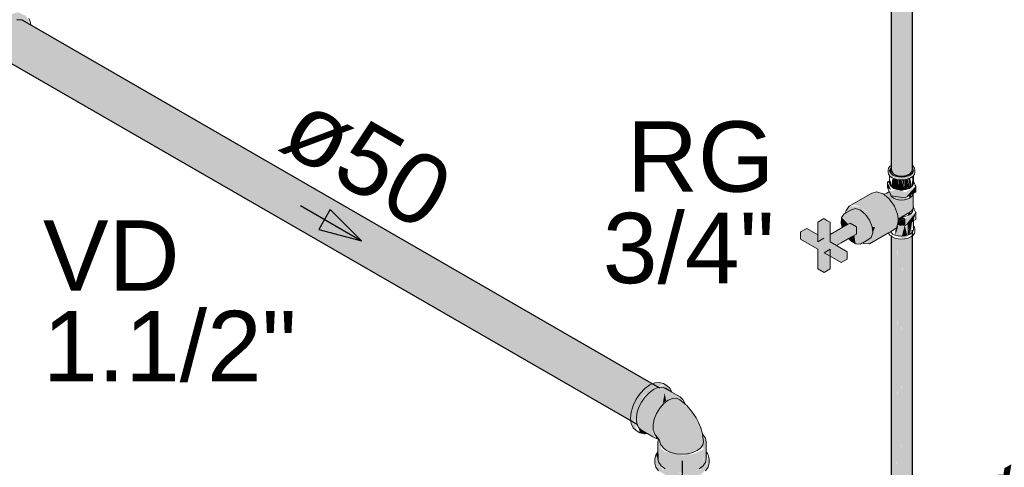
# Model space of a CAD drawing. Header units: millimetres. Extents: x 567 to 934, y -1 to 364.
# Tile 402 of 656: x 757.4 to 760.19, y 12.1 to 13.37. Entities that reach past the tile are written whole.
import ezdxf

# ---------------------------------------------------------------- set-up
doc = ezdxf.new("R2010")
doc.units = ezdxf.units.MM
doc.header["$MEASUREMENT"] = 0
doc.linetypes.add('NULL', pattern=[0])
for name, color, linetype, lineweight in [('AF-Condutos', 140, 'Continuous', 25), ('AF-Conexões', 152, 'Continuous', 18), ('AF-Registro', 253, 'Continuous', 18), ('AF-Sentido conduto', 140, 'Continuous', 30), ('AF-Textos conduto', 7, 'Continuous', 9), ('Textos', 7, 'Continuous', 9)]:
    doc.layers.add(name, color=color, linetype=linetype, lineweight=lineweight)
doc.styles.add('Arial', font='arial.ttf')

msp = doc.modelspace()

# ---------------------------------------------------------------- hatches: boundary and pattern name
at = {"layer": 'AF-Condutos', "linetype": 'Continuous'}
for points in [[(759.8715, 12.935), (759.8784, 12.9288), (759.8784, 14.297), (759.8772, 14.2977), (759.8715, 14.4414)], [(759.8891, 14.2908), (759.8882, 14.4318), (759.8873, 14.2919), (759.8784, 14.4374), (759.8784, 12.9288), (759.8891, 12.9248), (759.9139, 12.9256), (759.922, 14.2718)], [(759.8695, 12.9444), (759.8715, 12.935), (759.8715, 14.301), (759.8695, 14.3021)], [(759.9238, 12.9302), (759.9285, 14.268), (759.922, 14.2718), (759.9139, 12.9256)], [(759.9296, 12.9367), (759.9296, 14.2674), (759.9285, 14.268), (759.9238, 12.9302)], [(759.9296, 12.9367), (759.9302, 14.2671), (759.9296, 14.2674)], [(759.9303, 12.9441), (759.9303, 14.267), (759.9302, 14.2671), (759.9297, 12.9555)], [(757.4025, 13.3669), (757.3869, 13.3683), (757.369, 13.3601), (757.3519, 13.3438), (759.1628, 12.2983), (757.447, 13.314), (759.1799, 12.3146), (757.4282, 13.344), (759.1978, 12.3228)], [(757.4025, 13.3669), (757.4303, 13.3507), (759.2134, 12.3214)], [(757.3385, 13.3222), (759.1494, 12.2766), (757.3519, 13.3438)], [(759.1405, 12.2819), (759.1548, 12.3029), (757.3519, 13.3438)], [(757.4282, 13.344), (759.1661, 12.3227), (759.1978, 12.3228)], [(757.4303, 13.3507), (759.1845, 12.3305), (759.192, 12.3337)], [(757.3312, 13.2989), (759.1421, 12.2534), (757.3385, 13.3222)], [(759.1417, 12.2811), (757.3385, 13.3222), (759.1314, 12.2597)], [(757.447, 13.314), (759.1543, 12.3033), (759.1703, 12.3202)], [(759.1332, 12.2585), (757.3312, 13.2989), (759.128, 12.2409)], [(757.3312, 13.2989), (757.3312, 13.2781), (759.1421, 12.2326)], [(759.1292, 12.2297), (759.1302, 12.2395), (757.3312, 13.2781)], [(757.3385, 13.2634), (759.1494, 12.2179), (757.3312, 13.2781)], [(759.8695, 10.5204), (759.8715, 10.537), (759.8715, 11.5279), (759.8715, 12.761), (759.8695, 12.7537)], [(759.8715, 10.5185), (759.8784, 10.5068), (759.9017, 10.5017), (759.902, 10.5599), (759.9017, 11.5453), (759.8967, 11.5424), (759.8958, 11.7105), (759.8949, 11.5414), (759.8833, 11.5347), (759.8785, 11.7005), (759.8786, 10.5423), (759.8784, 11.5319), (759.8785, 11.7005), (759.8784, 12.747), (759.8715, 12.7522), (759.8715, 10.537)], [(759.8891, 12.7508), (759.8841, 11.7037), (759.8892, 11.7067)], [(759.9139, 12.7516), (759.9083, 11.7177), (759.914, 11.721)], [(759.9139, 12.7516), (759.914, 11.721), (759.9141, 11.721)], [(759.9238, 12.7562), (759.9193, 11.7241), (759.9238, 11.7267)], [(759.9238, 12.7562), (759.9238, 11.7267), (759.9239, 11.7267)], [(759.924, 10.5765), (759.9265, 11.5597), (759.9252, 11.7275), (759.927, 11.7285), (759.9296, 12.7529), (759.9238, 12.7504), (759.9239, 11.7267), (759.925, 11.5588), (759.9239, 11.5582)], [(759.9296, 12.7627), (759.927, 11.7285), (759.9296, 11.73)], [(759.9296, 11.73), (759.9297, 11.7301), (759.9297, 12.7541), (759.9296, 12.754)], [(759.9297, 11.7301), (759.93, 11.7302), (759.9303, 12.7545), (759.9297, 12.7541)], [(759.9303, 12.7701), (759.93, 11.7302), (759.9303, 11.7304)], [(759.8785, 11.7005), (759.8841, 11.7037), (759.889, 12.7441), (759.8784, 12.7488)], [(759.8892, 11.7067), (759.8958, 11.7105), (759.9016, 12.7429), (759.8891, 12.7459)], [(759.9017, 11.5453), (759.9018, 11.7139), (759.9017, 12.7497), (759.8958, 11.7105)], [(759.9083, 11.7177), (759.9139, 12.7461), (759.9017, 12.7452), (759.9018, 11.7139)], [(759.9142, 10.5691), (759.9186, 11.5551), (759.9164, 11.7224), (759.9193, 11.7241), (759.9238, 12.7493), (759.9139, 12.7469), (759.9141, 11.721), (759.9161, 11.5537)]]:
    msp.add_hatch(color=151, dxfattribs=at).paths.add_polyline_path(points)
at = {"layer": 'AF-Conexões', "linetype": 'Continuous'}
for points in [[(757.3667, 13.2471), (757.3492, 13.2572), (757.3312, 13.2781), (757.3312, 13.2989), (757.3371, 13.3177), (757.3519, 13.3438), (757.369, 13.3601), (757.3862, 13.3679), (757.4208, 13.3563), (757.4208, 13.3649), (757.4121, 13.3798), (757.3904, 13.3893), (757.3632, 13.382), (757.349, 13.3717), (757.3359, 13.3578), (757.3246, 13.3413), (757.3159, 13.3232), (757.3105, 13.3049), (757.3086, 13.2875), (757.3105, 13.2723), (757.3159, 13.2602), (757.3342, 13.2469), (757.3362, 13.2485)], [(759.1476, 12.2027), (759.1403, 12.23), (759.1476, 12.2657), (759.1675, 12.3003), (759.1948, 12.3175), (759.2221, 12.3318), (759.2421, 12.3203), (759.2334, 12.3283), (759.2117, 12.3378), (759.1985, 12.3365), (759.1703, 12.3202), (759.1571, 12.3063), (759.1458, 12.2898), (759.1372, 12.2717), (759.1317, 12.2534), (759.1299, 12.236), (759.1372, 12.2087)], [(759.1605, 12.2021), (759.1984, 12.1817), (759.1919, 12.2083), (759.2224, 12.1518), (759.2448, 12.1386), (759.2277, 12.1409), (759.2723, 12.1302), (759.2944, 12.1321), (759.3292, 12.1514), (759.3373, 12.1692), (759.3341, 12.1898), (759.3231, 12.2241), (759.3034, 12.2563), (759.2888, 12.2715), (759.2911, 12.2648), (759.271, 12.2967), (759.2472, 12.3104), (759.2191, 12.324), (759.1948, 12.3175), (759.1706, 12.296), (759.1528, 12.2652), (759.1417, 12.2338), (759.1443, 12.2148)], [(759.1932, 12.2332), (759.1906, 12.3108), (759.1691, 12.2945)], [(759.1979, 12.2409), (759.2064, 12.3227), (759.1905, 12.3136)], [(759.2459, 12.3112), (759.2421, 12.3203), (759.2248, 12.3302), (759.2064, 12.3227)], [(759.2474, 12.3087), (759.2291, 12.3209), (759.2191, 12.324)], [(759.2267, 12.3078), (759.2216, 12.2792), (759.2308, 12.2851)], [(759.1476, 12.2657), (759.1403, 12.23), (759.1528, 12.2652), (759.1675, 12.3003), (759.1587, 12.2849)], [(759.1799, 12.1921), (759.1528, 12.2092), (759.1605, 12.2021)], [(759.1777, 12.1922), (759.1528, 12.2092), (759.1562, 12.1947)], [(759.2064, 12.181), (759.1982, 12.1916), (759.2029, 12.1782)], [(759.3356, 12.1887), (759.3356, 12.1616), (759.3247, 12.1969), (759.3356, 12.1491), (759.3425, 12.1586)], [(759.2076, 12.1205), (759.209, 12.1422), (759.21, 12.1102), (759.2168, 12.1007), (759.2168, 12.1491), (759.2119, 12.1722), (759.2076, 12.1689)], [(759.3448, 12.1205), (759.3448, 12.1689), (759.3356, 12.1887), (759.3425, 12.1586), (759.3371, 12.1511), (759.3356, 12.1007), (759.3425, 12.1102), (759.3437, 12.1418)], [(759.3482, 12.1355), (759.3448, 12.1403), (759.3425, 12.1102), (759.3262, 12.0936), (759.3308, 12.089), (759.2762, 12.0759), (759.2217, 12.089), (759.2112, 12.1049), (759.2017, 12.132), (759.1991, 12.1205), (759.2017, 12.097), (759.2094, 12.0862), (759.2376, 12.0699), (759.2562, 12.0655), (759.2762, 12.0639), (759.2962, 12.0655), (759.3148, 12.0699), (759.3308, 12.077), (759.3507, 12.097), (759.3534, 12.1085), (759.3507, 12.132), (759.343, 12.0982)], [(759.2076, 12.1399), (759.2017, 12.132), (759.2076, 12.1192)], [(759.209, 12.1424), (759.2076, 12.1205), (759.21, 12.1102)], [(759.3226, 12.0915), (759.3356, 12.1007), (759.3366, 12.1476), (759.3105, 12.1346), (759.2762, 12.1293), (759.2277, 12.1409), (759.2173, 12.1487), (759.2168, 12.1007), (759.2419, 12.0862), (759.2762, 12.0809), (759.2798, 12.0771), (759.3308, 12.089)], [(759.2151, 12.103), (759.2259, 12.088), (759.2762, 12.0759), (759.2689, 12.0814), (759.2291, 12.0919)]]:
    msp.add_hatch(color=161, dxfattribs=at).paths.add_polyline_path(points)
at = {"layer": 'AF-Registro', "linetype": 'Continuous'}
for points in [[(759.8663, 12.9461), (759.8614, 12.9348), (759.8725, 12.9193), (759.8994, 12.9129), (759.9246, 12.9186), (759.9374, 12.9348), (759.9184, 12.922), (759.8896, 12.9198), (759.8697, 12.931)], [(759.8695, 12.9474), (759.8652, 12.9384), (759.8785, 12.9287)], [(759.9236, 12.9181), (759.9236, 12.8909), (759.9291, 12.895)], [(759.9337, 12.9074), (759.9337, 12.9258), (759.9302, 12.9223), (759.9289, 12.896)], [(759.8592, 12.8914), (759.87, 12.884), (759.8592, 12.9071)], [(759.8651, 12.9105), (759.8605, 12.9079), (759.8749, 12.887)], [(759.8646, 12.8799), (759.87, 12.8682), (759.9101, 12.862), (759.9395, 12.8947), (759.9101, 12.8778), (759.8879, 12.886)], [(759.8651, 12.9049), (759.8697, 12.895), (759.8697, 12.9132)], [(759.8735, 12.9154), (759.8697, 12.895), (759.8751, 12.8909), (759.881, 12.9155)], [(759.881, 12.9157), (759.8751, 12.8909), (759.8905, 12.8858), (759.8892, 12.9137)], [(759.8905, 12.9135), (759.8905, 12.8858), (759.8994, 12.8851), (759.8994, 12.9129)], [(759.8994, 12.9129), (759.8994, 12.8851), (759.9083, 12.8858)], [(759.9083, 12.8858), (759.9083, 12.9122), (759.9008, 12.913)], [(759.9165, 12.8878), (759.9145, 12.914), (759.9097, 12.9137), (759.9083, 12.8873)], [(759.9395, 12.879), (759.9395, 12.8947), (759.9101, 12.862)], [(759.9165, 12.8892), (759.9165, 12.9142), (759.9145, 12.9149)], [(759.9165, 12.9154), (759.9165, 12.8878), (759.9236, 12.8909)], [(759.9236, 12.9171), (759.9184, 12.9158), (759.9236, 12.8909)], [(759.8149, 12.8758), (759.7508, 12.8388), (759.7654, 12.8426), (759.783, 12.8367), (759.8006, 12.8222), (759.783, 12.7867), (759.8242, 12.7784), (759.8882, 12.8154), (759.8792, 12.8386), (759.8647, 12.8592), (759.8499, 12.8714), (759.8295, 12.8796)], [(759.8635, 12.8792), (759.8543, 12.8739), (759.8799, 12.8369), (759.9209, 12.8604), (759.8835, 12.8662)], [(759.9323, 12.836), (759.9323, 12.8746), (759.8886, 12.8108), (759.8894, 12.8022), (759.923, 12.8216)], [(759.923, 12.8616), (759.928, 12.8723), (759.9201, 12.8678)], [(759.7461, 12.8219), (759.7572, 12.8284), (759.783, 12.7867), (759.8, 12.8211), (759.783, 12.8367), (759.7508, 12.8388), (759.7418, 12.826)], [(759.8886, 12.8108), (759.923, 12.8616), (759.88, 12.8367)], [(759.8802, 12.8362), (759.8839, 12.8265), (759.9288, 12.8437)], [(759.7277, 12.7904), (759.7309, 12.7775), (759.748, 12.7874), (759.7292, 12.8061)], [(759.7712, 12.7313), (759.7826, 12.7306), (759.813, 12.7494), (759.8174, 12.7627), (759.8159, 12.7801), (759.8087, 12.7986), (759.7971, 12.8151), (759.783, 12.8267), (759.7689, 12.8314), (759.7572, 12.8284), (759.7411, 12.8191), (759.7292, 12.8061), (759.7486, 12.7877), (759.7527, 12.7901), (759.7712, 12.7799), (759.7654, 12.7557)], [(759.8695, 12.7669), (759.8846, 12.7771), (759.8901, 12.7936), (759.8882, 12.8154), (759.8242, 12.7784), (759.813, 12.7494), (759.7915, 12.7358), (759.8084, 12.7316)], [(759.8894, 12.8022), (759.8898, 12.7972), (759.9101, 12.8035), (759.9015, 12.8085)], [(759.9101, 12.7838), (759.9395, 12.8205), (759.9101, 12.8035)], [(759.9395, 12.8205), (759.9121, 12.7862), (759.9337, 12.7973)], [(759.927, 12.8175), (759.9219, 12.8209), (759.9153, 12.8108)], [(759.6129, 12.7445), (759.6614, 12.7165), (759.6614, 12.6605), (759.6794, 12.6501), (759.6967, 12.6601), (759.6967, 12.7161), (759.6794, 12.7061), (759.7279, 12.6781), (759.7452, 12.6881), (759.7452, 12.7089), (759.6967, 12.7369), (759.6967, 12.7929), (759.6787, 12.8033), (759.6614, 12.7933), (759.6614, 12.7373), (759.6787, 12.7473), (759.6129, 12.7653)], [(759.7147, 12.7265), (759.7712, 12.7591), (759.7712, 12.7799), (759.7532, 12.7903), (759.6967, 12.7577), (759.6853, 12.7435), (759.6967, 12.7369)], [(759.8159, 12.7801), (759.8174, 12.7627), (759.8242, 12.7784)], [(759.8822, 12.7702), (759.8822, 12.7559), (759.8897, 12.7807), (759.8873, 12.7852)], [(759.9085, 12.7828), (759.9158, 12.7556), (759.9165, 12.7828), (759.9208, 12.7883), (759.8905, 12.7838), (759.883, 12.7557), (759.8994, 12.7533)], [(759.888, 12.7872), (759.9101, 12.7838), (759.9101, 12.8035), (759.8913, 12.7972)], [(759.9083, 12.7838), (759.8999, 12.7519), (759.9157, 12.7557)], [(759.9236, 12.7591), (759.9291, 12.793), (759.9165, 12.7858)], [(759.9165, 12.7858), (759.9165, 12.7559), (759.923, 12.7588)], [(759.9291, 12.7632), (759.9324, 12.7966), (759.9295, 12.7949), (759.9241, 12.7593)], [(759.6614, 12.7573), (759.6302, 12.7753), (759.6129, 12.7653), (759.6614, 12.7521)], [(759.7694, 12.7314), (759.7654, 12.7557), (759.749, 12.7463)], [(759.9374, 12.7731), (759.8994, 12.7533), (759.8695, 12.7569), (759.9092, 12.7458)]]:
    msp.add_hatch(color=254, dxfattribs=at).paths.add_polyline_path(points)

# ---------------------------------------------------------------- linework, layer by layer
at = {"layer": 'AF-Condutos'}
for p, q in [((759.8695, 14.3021), (759.8695, 12.9571)), ((759.9303, 12.9546), (759.9303, 14.267)), ((757.4025, 13.3669), (757.3869, 13.3683)), ((757.4303, 13.3509), (757.4025, 13.3669)), ((759.2134, 12.3214), (757.4303, 13.3509)), ((757.3703, 13.2451), (759.1494, 12.2179)), ((759.8695, 12.9571), (759.8695, 12.9422)), ((759.9303, 12.9534), (759.9303, 12.9546)), ((759.9303, 12.9528), (759.9303, 12.9534)), ((759.9303, 12.9462), (759.9303, 12.9528)), ((759.9303, 12.9441), (759.9303, 12.9462)), ((759.8695, 12.9422), (759.8715, 12.935)), ((759.8715, 12.935), (759.8784, 12.9288)), ((759.8784, 12.9288), (759.8891, 12.9248)), ((759.8891, 12.9248), (759.9017, 12.9237)), ((759.9017, 12.9237), (759.9139, 12.9256)), ((759.9139, 12.9256), (759.9238, 12.9302)), ((759.9238, 12.9302), (759.9296, 12.9367)), ((759.9296, 12.9367), (759.9302, 12.9431)), ((759.9302, 12.9431), (759.9303, 12.9441)), ((759.8695, 12.7537), (759.8695, 11.6953)), ((759.9303, 11.7304), (759.9303, 12.7701))]:
    msp.add_line(p, q, dxfattribs=at)
at = {"layer": 'AF-Conexões'}
for p, q in [((757.4239, 13.365), (757.4208, 13.3718)), ((757.4263, 13.3597), (757.4239, 13.365)), ((757.4271, 13.3527), (757.4263, 13.3597)), ((759.1844, 12.3305), (759.1703, 12.3202)), ((759.192, 12.3337), (759.1844, 12.3305)), ((759.1985, 12.3365), (759.192, 12.3337)), ((759.2117, 12.3378), (759.1985, 12.3365)), ((759.223, 12.3343), (759.2117, 12.3378)), ((759.2334, 12.3283), (759.223, 12.3343)), ((759.1571, 12.3063), (759.1458, 12.2898)), ((759.1703, 12.3202), (759.1571, 12.3063)), ((759.1823, 12.3083), (759.1706, 12.296)), ((759.1948, 12.3175), (759.1823, 12.3083)), ((759.2074, 12.3228), (759.1948, 12.3175)), ((759.2104, 12.3231), (759.2074, 12.3228)), ((759.2191, 12.324), (759.2104, 12.3231)), ((759.2291, 12.3209), (759.2191, 12.324)), ((759.2463, 12.311), (759.2291, 12.3209)), ((759.2421, 12.3203), (759.2334, 12.3283)), ((759.2438, 12.3163), (759.2421, 12.3203)), ((759.2463, 12.311), (759.2438, 12.3163)), ((759.2472, 12.3104), (759.2463, 12.311)), ((759.271, 12.2967), (759.2472, 12.3104)), ((759.1458, 12.2898), (759.1372, 12.2717)), ((759.1605, 12.2813), (759.1528, 12.2652)), ((759.1706, 12.296), (759.1605, 12.2813)), ((759.2242, 12.2778), (759.2128, 12.2649)), ((759.2367, 12.2871), (759.2242, 12.2778)), ((759.2492, 12.2922), (759.2367, 12.2871)), ((759.2607, 12.2926), (759.2492, 12.2922)), ((759.2701, 12.2882), (759.2607, 12.2926)), ((759.2838, 12.277), (759.2701, 12.2882)), ((759.2787, 12.2895), (759.271, 12.2967)), ((759.2836, 12.2788), (759.2787, 12.2895)), ((759.2838, 12.277), (759.2836, 12.2788)), ((759.2847, 12.2762), (759.2838, 12.277)), ((759.2863, 12.275), (759.2847, 12.2762)), ((759.2889, 12.2728), (759.2863, 12.275)), ((759.1317, 12.2534), (759.1299, 12.236)), ((759.1372, 12.2717), (759.1317, 12.2534)), ((759.148, 12.2489), (759.1463, 12.2335)), ((759.1528, 12.2652), (759.148, 12.2489)), ((759.2034, 12.2497), (759.1968, 12.2334)), ((759.2128, 12.2649), (759.2034, 12.2497)), ((759.3034, 12.2563), (759.2889, 12.2728)), ((759.3162, 12.237), (759.3034, 12.2563)), ((759.1299, 12.236), (759.1308, 12.2286)), ((759.1308, 12.2286), (759.1317, 12.2208)), ((759.1317, 12.2208), (759.1372, 12.2087)), ((759.1463, 12.2335), (759.148, 12.2199)), ((759.148, 12.2199), (759.1487, 12.2182)), ((759.1968, 12.2334), (759.1937, 12.2175)), ((759.3231, 12.2241), (759.3162, 12.237)), ((759.329, 12.2088), (759.3231, 12.2241)), ((759.1372, 12.2087), (759.1458, 12.2007)), ((759.1458, 12.2007), (759.1562, 12.1947)), ((759.1487, 12.2182), (759.1528, 12.2092)), ((759.1528, 12.2092), (759.1605, 12.2021)), ((759.1562, 12.1947), (759.1675, 12.1912)), ((759.1605, 12.2021), (759.1777, 12.1922)), ((759.1675, 12.1912), (759.1718, 12.1916)), ((759.1718, 12.1916), (759.1777, 12.1922)), ((759.1777, 12.1922), (759.1787, 12.1916)), ((759.1787, 12.1916), (759.1931, 12.1833)), ((759.1937, 12.2175), (759.1941, 12.2032)), ((759.1941, 12.2032), (759.1956, 12.1991)), ((759.1956, 12.1991), (759.1982, 12.1916)), ((759.1982, 12.1916), (759.2089, 12.1777)), ((759.3341, 12.1915), (759.329, 12.2088)), ((759.3344, 12.1896), (759.3341, 12.1915)), ((759.1931, 12.1833), (759.2024, 12.1779)), ((759.2024, 12.1779), (759.2079, 12.1762)), ((759.2089, 12.1744), (759.2076, 12.1689)), ((759.2076, 12.1689), (759.2076, 12.1414)), ((759.2079, 12.1762), (759.2092, 12.1758)), ((759.2089, 12.1777), (759.2095, 12.177)), ((759.2092, 12.1758), (759.2089, 12.1744)), ((759.2095, 12.177), (759.2092, 12.1758)), ((759.2095, 12.177), (759.2107, 12.1754)), ((759.2107, 12.1754), (759.2108, 12.1753)), ((759.2108, 12.1753), (759.211, 12.1746)), ((759.211, 12.1746), (759.2163, 12.1604)), ((759.3373, 12.1692), (759.3344, 12.1896)), ((759.3356, 12.1887), (759.3344, 12.1896)), ((759.3353, 12.16), (759.3373, 12.1692)), ((759.3425, 12.1791), (759.3356, 12.1887)), ((759.3448, 12.1689), (759.3425, 12.1791)), ((759.3448, 12.1414), (759.3448, 12.1689)), ((759.2042, 12.1355), (759.2017, 12.132)), ((759.2076, 12.1403), (759.2042, 12.1355)), ((759.2076, 12.1414), (759.2076, 12.1403)), ((759.2076, 12.1403), (759.2076, 12.1205)), ((759.2163, 12.1604), (759.2194, 12.1561)), ((759.2194, 12.1561), (759.2224, 12.1518)), ((759.2224, 12.1518), (759.2321, 12.1444)), ((759.2321, 12.1444), (759.2448, 12.1386)), ((759.2448, 12.1386), (759.2596, 12.1349)), ((759.2596, 12.1349), (759.2756, 12.1336)), ((759.2756, 12.1336), (759.2916, 12.1348)), ((759.2916, 12.1348), (759.3066, 12.1383)), ((759.3066, 12.1383), (759.3194, 12.144)), ((759.3194, 12.144), (759.3292, 12.1514)), ((759.3292, 12.1514), (759.3353, 12.16)), ((759.3448, 12.1403), (759.3448, 12.1414)), ((759.3448, 12.1205), (759.3448, 12.1403)), ((759.3482, 12.1355), (759.3448, 12.1403)), ((759.3507, 12.132), (759.3482, 12.1355)), ((759.2017, 12.132), (759.1991, 12.1205)), ((759.1991, 12.1205), (759.1991, 12.1085)), ((759.1991, 12.1085), (759.2017, 12.097)), ((759.2076, 12.1205), (759.21, 12.1102)), ((759.21, 12.1102), (759.2151, 12.1031)), ((759.3367, 12.1022), (759.3425, 12.1102)), ((759.3425, 12.1102), (759.3448, 12.1205)), ((759.3534, 12.1205), (759.3507, 12.132)), ((759.3507, 12.097), (759.3534, 12.1085)), ((759.3534, 12.1085), (759.3534, 12.1205)), ((759.2017, 12.097), (759.2094, 12.0862)), ((759.2151, 12.1031), (759.2168, 12.1007)), ((759.2168, 12.1007), (759.2277, 12.0925)), ((759.3247, 12.0925), (759.3356, 12.1007)), ((759.3356, 12.1007), (759.3367, 12.1022)), ((759.343, 12.0862), (759.3507, 12.097))]:
    msp.add_line(p, q, dxfattribs=at)
at = {"layer": 'AF-Registro'}
for p, q in [((759.8627, 12.9466), (759.8614, 12.9409)), ((759.8665, 12.9519), (759.8627, 12.9466)), ((759.8668, 12.9521), (759.8665, 12.9519)), ((759.8695, 12.9541), (759.8668, 12.9521)), ((759.8684, 12.9461), (759.8673, 12.9445)), ((759.8695, 12.9475), (759.8684, 12.9461)), ((759.9311, 12.9528), (759.9303, 12.9534)), ((759.9305, 12.9459), (759.9303, 12.9462)), ((759.9315, 12.9445), (759.9305, 12.9459)), ((759.9323, 12.9519), (759.9311, 12.9528)), ((759.9361, 12.9466), (759.9323, 12.9519)), ((759.9374, 12.9409), (759.9361, 12.9466)), ((759.8614, 12.9409), (759.8614, 12.9348)), ((759.8614, 12.9348), (759.8627, 12.9291)), ((759.8627, 12.9291), (759.8651, 12.9258)), ((759.8654, 12.9394), (759.8651, 12.9409)), ((759.8651, 12.9258), (759.8665, 12.9238)), ((759.8651, 12.9258), (759.8651, 12.9105)), ((759.8663, 12.9431), (759.8652, 12.9384)), ((759.8658, 12.9379), (759.8654, 12.9394)), ((759.8663, 12.9358), (759.8658, 12.9379)), ((759.8673, 12.9445), (759.8663, 12.9431)), ((759.8697, 12.931), (759.8663, 12.9358)), ((759.8665, 12.9238), (759.8725, 12.9193)), ((759.8751, 12.9269), (759.8697, 12.931)), ((759.8725, 12.9193), (759.8769, 12.9174)), ((759.8822, 12.9238), (759.8751, 12.9269)), ((759.8864, 12.9228), (759.8822, 12.9238)), ((759.8905, 12.9218), (759.8864, 12.9228)), ((759.8994, 12.9211), (759.8905, 12.9218)), ((759.9051, 12.9216), (759.8994, 12.9211)), ((759.9083, 12.9218), (759.9051, 12.9216)), ((759.9165, 12.9238), (759.9083, 12.9218)), ((759.9236, 12.9269), (759.9165, 12.9238)), ((759.9184, 12.9158), (759.9246, 12.9186)), ((759.9291, 12.931), (759.9236, 12.9269)), ((759.9246, 12.9186), (759.9262, 12.9193)), ((759.9262, 12.9193), (759.9323, 12.9238)), ((759.9325, 12.9358), (759.9291, 12.931)), ((759.9325, 12.9431), (759.9315, 12.9445)), ((759.9323, 12.9238), (759.9337, 12.9258)), ((759.9331, 12.9406), (759.9325, 12.9431)), ((759.933, 12.9379), (759.9325, 12.9358)), ((759.9333, 12.9394), (759.933, 12.9379)), ((759.9333, 12.9394), (759.9331, 12.9406)), ((759.9337, 12.9409), (759.9333, 12.9394)), ((759.9337, 12.9379), (759.9337, 12.9409)), ((759.9337, 12.9258), (759.9361, 12.9291)), ((759.9337, 12.9074), (759.9337, 12.9258)), ((759.9361, 12.9291), (759.9374, 12.9348)), ((759.9374, 12.9348), (759.9374, 12.9409)), ((759.8605, 12.9079), (759.8592, 12.9071)), ((759.8592, 12.9071), (759.8592, 12.8914)), ((759.8592, 12.8914), (759.8646, 12.8799)), ((759.864, 12.9099), (759.8605, 12.9079)), ((759.8646, 12.9102), (759.864, 12.9099)), ((759.8651, 12.9105), (759.8646, 12.9102)), ((759.8651, 12.9105), (759.8651, 12.9049)), ((759.8651, 12.9049), (759.8663, 12.8998)), ((759.8663, 12.8998), (759.8697, 12.895)), ((759.8697, 12.895), (759.8751, 12.8909)), ((759.8751, 12.8909), (759.8822, 12.8878)), ((759.8751, 12.8909), (759.8777, 12.8884)), ((759.8769, 12.9174), (759.8804, 12.9158)), ((759.8804, 12.9158), (759.8896, 12.9136)), ((759.8896, 12.9136), (759.8994, 12.9129)), ((759.8994, 12.9129), (759.9092, 12.9136)), ((759.9092, 12.9136), (759.9184, 12.9158)), ((759.9165, 12.8878), (759.9236, 12.8909)), ((759.9236, 12.8909), (759.9176, 12.8895)), ((759.921, 12.8884), (759.9236, 12.8909)), ((759.9236, 12.8909), (759.9291, 12.895)), ((759.9291, 12.895), (759.9325, 12.8998)), ((759.9325, 12.8998), (759.9337, 12.9049)), ((759.9337, 12.9049), (759.9337, 12.9074)), ((759.9341, 12.9066), (759.9337, 12.9074)), ((759.9353, 12.9038), (759.9341, 12.9066)), ((759.9358, 12.9027), (759.9353, 12.9038)), ((759.9367, 12.9008), (759.9358, 12.9027)), ((759.9383, 12.8974), (759.9367, 12.9008)), ((759.9395, 12.8947), (759.9383, 12.8974)), ((759.9395, 12.8823), (759.9395, 12.8947)), ((759.8149, 12.8758), (759.7508, 12.8388)), ((759.8295, 12.8796), (759.8149, 12.8758)), ((759.8471, 12.8737), (759.8295, 12.8796)), ((759.8499, 12.8714), (759.8471, 12.8737)), ((759.8514, 12.8722), (759.8499, 12.8714)), ((759.8647, 12.8592), (759.8499, 12.8714)), ((759.8543, 12.8739), (759.8514, 12.8722)), ((759.8573, 12.8756), (759.8543, 12.8739)), ((759.862, 12.8784), (759.8573, 12.8756)), ((759.8635, 12.8792), (759.862, 12.8784)), ((759.8646, 12.8799), (759.8635, 12.8792)), ((759.8646, 12.8799), (759.8677, 12.8731)), ((759.8677, 12.8731), (759.87, 12.8682)), ((759.8677, 12.8731), (759.8686, 12.8692)), ((759.8686, 12.8692), (759.8692, 12.8684)), ((759.8692, 12.8684), (759.8713, 12.8655)), ((759.87, 12.8682), (759.9101, 12.862)), ((759.8713, 12.8655), (759.8718, 12.8647)), ((759.8718, 12.8647), (759.8769, 12.8609)), ((759.8777, 12.8884), (759.8832, 12.8871)), ((759.8822, 12.8878), (759.8905, 12.8858)), ((759.8832, 12.8871), (759.8886, 12.8858)), ((759.8886, 12.8858), (759.894, 12.8846)), ((759.8905, 12.8858), (759.8994, 12.8851)), ((759.894, 12.8846), (759.8994, 12.8833)), ((759.8994, 12.8851), (759.9083, 12.8858)), ((759.8994, 12.8833), (759.9048, 12.8846)), ((759.9048, 12.8846), (759.9102, 12.8858)), ((759.9083, 12.8858), (759.9165, 12.8878)), ((759.9101, 12.862), (759.9312, 12.8742)), ((759.9102, 12.8858), (759.9144, 12.8869)), ((759.9144, 12.8869), (759.9169, 12.8874)), ((759.9169, 12.8874), (759.921, 12.8884)), ((759.9219, 12.8609), (759.927, 12.8647)), ((759.927, 12.8647), (759.9301, 12.8692)), ((759.9301, 12.8692), (759.9312, 12.8739)), ((759.9312, 12.8742), (759.9313, 12.8742)), ((759.9312, 12.8739), (759.9312, 12.8742)), ((759.9313, 12.8742), (759.9323, 12.8748)), ((759.9323, 12.8748), (759.9355, 12.8767)), ((759.9323, 12.8746), (759.9323, 12.8748)), ((759.9323, 12.836), (759.9323, 12.8746)), ((759.9355, 12.8767), (759.9395, 12.879)), ((759.9395, 12.879), (759.9395, 12.8823)), ((759.75, 12.8377), (759.7418, 12.826)), ((759.7508, 12.8388), (759.75, 12.8377)), ((759.8792, 12.8386), (759.8647, 12.8592)), ((759.8769, 12.8609), (759.8835, 12.858)), ((759.8882, 12.8154), (759.8792, 12.8386)), ((759.8835, 12.858), (759.8911, 12.8562)), ((759.8911, 12.8562), (759.8994, 12.8556)), ((759.8994, 12.8556), (759.9076, 12.8562)), ((759.9076, 12.8562), (759.9153, 12.858)), ((759.9153, 12.858), (759.9219, 12.8609)), ((759.9313, 12.8298), (759.9323, 12.8346)), ((759.9323, 12.8346), (759.9323, 12.836)), ((759.9326, 12.8355), (759.9323, 12.836)), ((759.933, 12.8345), (759.9326, 12.8355)), ((759.9337, 12.8332), (759.933, 12.8345)), ((759.7292, 12.8061), (759.7291, 12.8043)), ((759.7365, 12.8164), (759.7292, 12.8061)), ((759.7411, 12.8191), (759.7365, 12.8164)), ((759.7572, 12.8284), (759.7411, 12.8191)), ((759.7416, 12.8236), (759.7411, 12.8191)), ((759.7418, 12.826), (759.7416, 12.8243)), ((759.7416, 12.8243), (759.7416, 12.8236)), ((759.7689, 12.8314), (759.7572, 12.8284)), ((759.783, 12.8267), (759.7689, 12.8314)), ((759.7971, 12.8151), (759.783, 12.8267)), ((759.8087, 12.7986), (759.7971, 12.8151)), ((759.8894, 12.8022), (759.8882, 12.8154)), ((759.8894, 12.8022), (759.8965, 12.8063)), ((759.8965, 12.8063), (759.9001, 12.8084)), ((759.9001, 12.8084), (759.923, 12.8216)), ((759.9001, 12.8084), (759.9076, 12.8089)), ((759.9076, 12.8089), (759.9153, 12.8108)), ((759.9153, 12.8108), (759.9219, 12.8137)), ((759.9219, 12.8137), (759.927, 12.8175)), ((759.923, 12.8216), (759.9281, 12.8254)), ((759.927, 12.8175), (759.9301, 12.8219)), ((759.9281, 12.8254), (759.9313, 12.8298)), ((759.9301, 12.8219), (759.9312, 12.8267)), ((759.9312, 12.8267), (759.9312, 12.8298)), ((759.9349, 12.8305), (759.9337, 12.8332)), ((759.9354, 12.8293), (759.9349, 12.8305)), ((759.9357, 12.8289), (759.9354, 12.8293)), ((759.9373, 12.8253), (759.9357, 12.8289)), ((759.9391, 12.8213), (759.9373, 12.8253)), ((759.9395, 12.8205), (759.9391, 12.8213)), ((759.9395, 12.8111), (759.9395, 12.8205)), ((759.9395, 12.8007), (759.9395, 12.8111)), ((759.6787, 12.8033), (759.6614, 12.7933)), ((759.6614, 12.7933), (759.6614, 12.7573)), ((759.6877, 12.7981), (759.6787, 12.8033)), ((759.6967, 12.7929), (759.6877, 12.7981)), ((759.6967, 12.7577), (759.6967, 12.7929)), ((759.7291, 12.8043), (759.7277, 12.7904)), ((759.7277, 12.7904), (759.7309, 12.7775)), ((759.7532, 12.7903), (759.7309, 12.7775)), ((759.7712, 12.7799), (759.7532, 12.7903)), ((759.7712, 12.7591), (759.7712, 12.7799)), ((759.8159, 12.7801), (759.8087, 12.7986)), ((759.8174, 12.7627), (759.8159, 12.7801)), ((759.8846, 12.7771), (759.8876, 12.786)), ((759.8876, 12.786), (759.888, 12.7872)), ((759.8876, 12.786), (759.8933, 12.7846)), ((759.888, 12.7872), (759.8901, 12.7936)), ((759.888, 12.7872), (759.8907, 12.7868)), ((759.8901, 12.7936), (759.8894, 12.8022)), ((759.8907, 12.7868), (759.9101, 12.7838)), ((759.8933, 12.7846), (759.8994, 12.7831)), ((759.9101, 12.7838), (759.9159, 12.7871)), ((759.9159, 12.7871), (759.9268, 12.7934)), ((759.9159, 12.7871), (759.9236, 12.7889)), ((759.9236, 12.7889), (759.9261, 12.7924)), ((759.9261, 12.7924), (759.9268, 12.7934)), ((759.9268, 12.7934), (759.9337, 12.7973)), ((759.9337, 12.7973), (759.9395, 12.8007)), ((759.9337, 12.7892), (759.9337, 12.7973)), ((759.9337, 12.7821), (759.9337, 12.7892)), ((759.9337, 12.7731), (759.9337, 12.7821)), ((759.9358, 12.7791), (759.9337, 12.7821)), ((759.9361, 12.7788), (759.9358, 12.7791)), ((759.9374, 12.7731), (759.9361, 12.7788)), ((759.6302, 12.7753), (759.6129, 12.7653)), ((759.6129, 12.7653), (759.6129, 12.7549)), ((759.6129, 12.7549), (759.6129, 12.7445)), ((759.6614, 12.7573), (759.6302, 12.7753)), ((759.6614, 12.7573), (759.6614, 12.7373)), ((759.7262, 12.7748), (759.6967, 12.7577)), ((759.6967, 12.7369), (759.6967, 12.7577)), ((759.7309, 12.7775), (759.7262, 12.7748)), ((759.749, 12.7463), (759.7712, 12.7591)), ((759.8084, 12.7316), (759.8624, 12.7627)), ((759.813, 12.7494), (759.8174, 12.7627)), ((759.8624, 12.7627), (759.8645, 12.7639)), ((759.8624, 12.7627), (759.8626, 12.7616)), ((759.8626, 12.7616), (759.8627, 12.7613)), ((759.8627, 12.7613), (759.8665, 12.756)), ((759.8645, 12.7639), (759.8662, 12.7649)), ((759.8662, 12.7649), (759.8678, 12.7658)), ((759.8665, 12.756), (759.8695, 12.7537)), ((759.8678, 12.7658), (759.8725, 12.7686)), ((759.8681, 12.7654), (759.8678, 12.7658)), ((759.8695, 12.7635), (759.8681, 12.7654)), ((759.8697, 12.7632), (759.8695, 12.7635)), ((759.8695, 12.7537), (759.8725, 12.7514)), ((759.8751, 12.7591), (759.8697, 12.7632)), ((759.8725, 12.7686), (759.8846, 12.7771)), ((759.8725, 12.7514), (759.8804, 12.748)), ((759.8822, 12.7559), (759.8751, 12.7591)), ((759.8905, 12.754), (759.8822, 12.7559)), ((759.8994, 12.7533), (759.8905, 12.754)), ((759.9083, 12.754), (759.8994, 12.7533)), ((759.9165, 12.7559), (759.9083, 12.754)), ((759.9236, 12.7591), (759.9165, 12.7559)), ((759.9184, 12.748), (759.9262, 12.7514)), ((759.9291, 12.7632), (759.9236, 12.7591)), ((759.9262, 12.7514), (759.9303, 12.7545)), ((759.9303, 12.7649), (759.9291, 12.7632)), ((759.9325, 12.768), (759.9303, 12.7649)), ((759.9303, 12.7545), (759.9323, 12.756)), ((759.9323, 12.756), (759.9361, 12.7613)), ((759.9337, 12.7731), (759.9325, 12.768)), ((759.9361, 12.7613), (759.9374, 12.7669)), ((759.9374, 12.7669), (759.9374, 12.7731)), ((759.6129, 12.7445), (759.6614, 12.7165)), ((759.6614, 12.7373), (759.6787, 12.7473)), ((759.7147, 12.7265), (759.6967, 12.7369)), ((759.7147, 12.7265), (759.7278, 12.7341)), ((759.7452, 12.7089), (759.7147, 12.7265)), ((759.7278, 12.7341), (759.7463, 12.7448)), ((759.7463, 12.7448), (759.749, 12.7463)), ((759.749, 12.7463), (759.755, 12.7398)), ((759.755, 12.7398), (759.7694, 12.7314)), ((759.7694, 12.7314), (759.7712, 12.7313)), ((759.7712, 12.7313), (759.7826, 12.7306)), ((759.7826, 12.7306), (759.7866, 12.733)), ((759.7866, 12.733), (759.789, 12.7343)), ((759.789, 12.7343), (759.8033, 12.7426)), ((759.789, 12.7343), (759.792, 12.7326)), ((759.792, 12.7326), (759.807, 12.7317)), ((759.8033, 12.7426), (759.813, 12.7494)), ((759.807, 12.7317), (759.8084, 12.7316)), ((759.8804, 12.748), (759.8896, 12.7458)), ((759.8896, 12.7458), (759.8994, 12.745)), ((759.8994, 12.745), (759.9092, 12.7458)), ((759.9092, 12.7458), (759.9184, 12.748)), ((759.6614, 12.7165), (759.6614, 12.6605)), ((759.6967, 12.7161), (759.6794, 12.7061)), ((759.6794, 12.7061), (759.6967, 12.6961)), ((759.6967, 12.6601), (759.6967, 12.7161)), ((759.6967, 12.6961), (759.7279, 12.6781)), ((759.7452, 12.6985), (759.7452, 12.7089)), ((759.7452, 12.6881), (759.7452, 12.6985)), ((759.7279, 12.6781), (759.7452, 12.6881)), ((759.6614, 12.6605), (759.6794, 12.6501)), ((759.6794, 12.6501), (759.6967, 12.6601))]:
    msp.add_line(p, q, dxfattribs=at)
at = {"layer": 'AF-Sentido conduto'}
for p, q in [((758.2772, 12.8286), (758.2448, 12.7726)), ((758.3656, 12.7402), (758.2772, 12.8286)), ((758.2448, 12.7726), (758.3656, 12.7402))]:
    msp.add_line(p, q, dxfattribs=at)
for points in [[(758.1924, 12.8402), (758.3656, 12.7402)], [(759.2762, 12.1145), (759.2762, 11.9145)]]:
    msp.add_lwpolyline(points, dxfattribs=at)

# ---------------------------------------------------------------- texts
at = {"layer": 'AF-Textos conduto', "linetype": 'NULL', "char_height": 0.2, "width": 0.962805, "attachment_point": 8, "line_spacing_factor": 0.6, "style": 'Arial'}
for s, insert, rotation in [('ø50', (758.3307, 12.8798), 329.9999), ('ø40', (760.3596, 12.0017), 30.0001)]:
    msp.add_mtext(s, dxfattribs=dict(at, insert=insert, rotation=rotation))
at = {"layer": 'Textos', "linetype": 'NULL', "char_height": 0.2, "line_spacing_factor": 0.6, "style": 'Arial'}
for s, insert, width, attachment_point in [('RG', (759.5386, 12.8767), 0.838415, 9), ('3/4"', (759.5386, 12.6167), 0.975, 9), ('VD', (757.4613, 12.5982), 0.776524, 7), ('1.1/2"', (757.4613, 12.3382), 1.440854, 7)]:
    msp.add_mtext(s, dxfattribs=dict(at, insert=insert, width=width, attachment_point=attachment_point))

doc.saveas('drawing.dxf')
